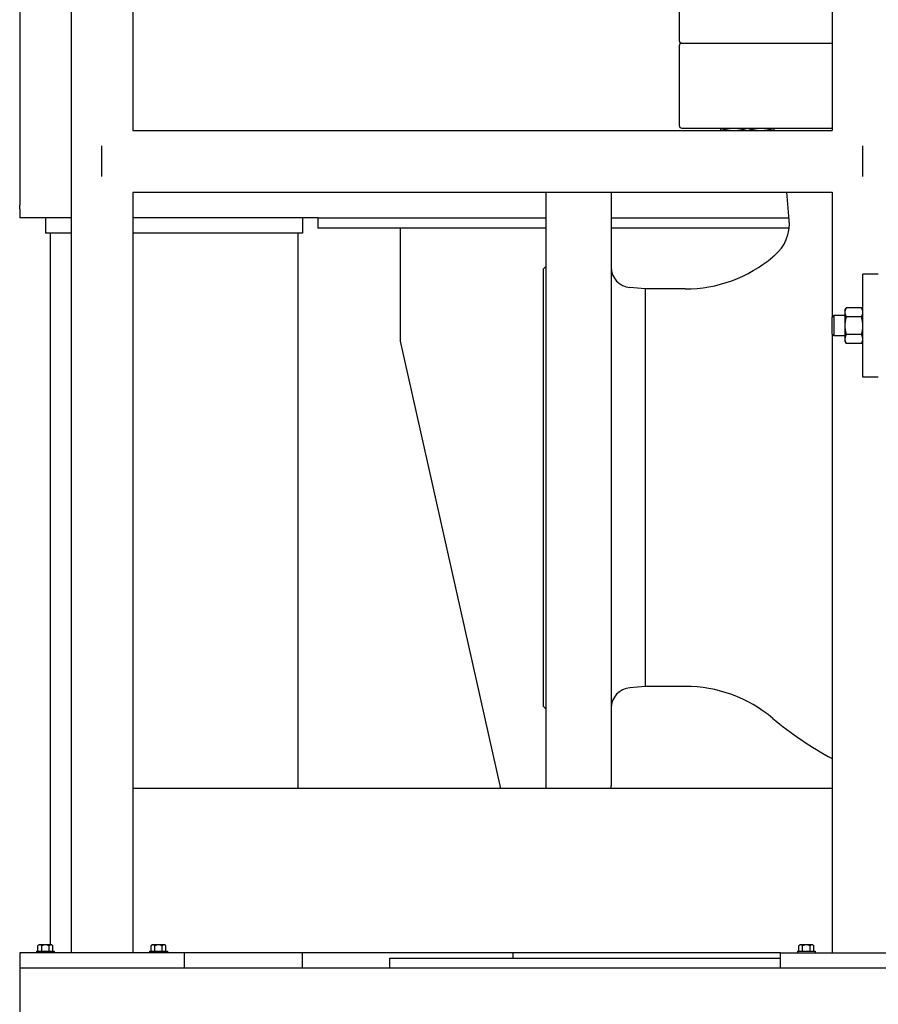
# Model space of a CAD drawing. Header units: inches. Extents: x 18 to 846, y -44 to 561.
# Tile 549 of 642: x 671 to 691, y 254 to 278. Entities that reach past the tile are written whole.
import ezdxf

# ---------------------------------------------------------------- set-up
doc = ezdxf.new("R2010")
doc.units = ezdxf.units.IN
doc.header["$LTSCALE"] = 24
doc.header["$MEASUREMENT"] = 0
doc.layers.add('Visible (ANSI)', color=7, linetype='Continuous', lineweight=30)

msp = doc.modelspace()

# ---------------------------------------------------------------- linework, layer by layer
at = {"layer": 'Visible (ANSI)'}
for p, q in [((671.8308, 290.9565), (671.8308, 255.2065)), ((673.3308, 290.9565), (673.3308, 275.2065)), ((690.3308, 290.9565), (690.3308, 275.2065)), ((686.6158, 279.3315), (686.6158, 277.39)), ((670.5808, 278.40555), (670.5808, 273.75745)), ((686.6158, 277.264), (686.6158, 275.3225)), ((686.6788, 277.327), (690.3308, 277.327)), ((686.6788, 277.327), (690.3308, 277.327)), ((673.3308, 275.2065), (690.3308, 275.2065)), ((686.6788, 275.2595), (690.3308, 275.2595)), ((672.5808, 274.0815), (672.5808, 274.8315)), ((691.0808, 274.0815), (691.0808, 274.8315)), ((670.5808, 273.75745), (670.5808, 273.45473)), ((673.3308, 273.7065), (673.3308, 255.2065)), ((673.3308, 273.7065), (690.3308, 273.7065)), ((683.3708, 273.7065), (683.3708, 259.2065)), ((684.9618, 273.7065), (684.9618, 259.269)), ((689.29257, 273.02187), (689.23267, 273.7065)), ((690.3308, 273.7065), (690.3308, 270.65931)), ((670.5808, 273.45473), (670.5808, 273.38442)), ((670.5808, 273.28855), (670.5808, 273.38442)), ((670.5808, 273.28855), (670.5808, 273.0815)), ((671.2058, 273.0815), (670.5808, 273.0815)), ((671.2058, 273.0815), (671.2058, 272.7065)), ((671.8308, 273.0815), (671.2058, 273.0815)), ((677.4558, 273.0815), (673.3308, 273.0815)), ((677.8308, 273.0815), (677.4558, 273.0815)), ((677.4558, 273.0815), (677.4558, 272.7065)), ((677.8308, 273.0815), (677.8308, 272.8315)), ((677.8308, 273.0815), (683.3708, 273.0815)), ((684.9618, 273.0815), (689.28735, 273.0815)), ((671.8308, 272.7065), (671.2058, 272.7065)), ((671.3208, 272.7065), (671.3208, 255.4005)), ((677.4558, 272.7065), (673.3308, 272.7065)), ((677.3408, 272.7065), (677.3408, 259.2065)), ((683.3708, 272.8315), (677.8308, 272.8315)), ((679.8308, 272.8315), (679.8308, 270.0815)), ((689.29104, 272.8315), (684.9618, 272.8315)), ((683.3078, 271.834), (683.3708, 271.897)), ((683.3078, 271.834), (683.3078, 261.204)), ((691.4558, 271.7065), (691.0808, 271.7065)), ((691.0808, 269.2065), (691.0808, 271.7065)), ((685.7888, 271.35082), (685.41823, 271.38324)), ((685.7888, 271.35082), (685.7888, 261.68718)), ((686.76032, 271.35082), (685.7888, 271.35082)), ((690.6428, 270.8315), (690.6763, 270.88951)), ((690.6428, 270.8315), (690.6428, 270.78126)), ((690.6428, 270.78126), (690.6428, 270.4565)), ((691.04731, 270.88951), (690.6763, 270.88951)), ((691.0808, 270.8315), (691.04731, 270.88951)), ((690.3308, 270.65931), (690.37658, 270.7065)), ((690.3308, 270.25369), (690.3308, 270.65931)), ((690.37658, 270.7065), (690.37658, 270.2065)), ((690.6428, 270.7065), (690.37658, 270.7065)), ((691.04731, 270.67301), (690.6763, 270.67301)), ((690.6428, 270.4565), (690.6428, 270.13174)), ((679.8308, 270.0815), (682.27213, 259.2065)), ((690.3308, 270.25369), (690.3308, 255.2065)), ((690.3308, 270.25369), (690.37658, 270.2065)), ((690.6428, 270.2065), (690.37658, 270.2065)), ((690.6428, 270.13174), (690.6428, 270.0815)), ((690.6428, 270.0815), (690.6763, 270.02349)), ((691.04731, 270.24), (690.6763, 270.24)), ((691.0808, 270.0815), (691.04731, 270.02349)), ((691.04731, 270.02349), (690.6763, 270.02349)), ((691.4558, 269.2065), (691.0808, 269.2065)), ((685.7888, 261.68718), (685.41823, 261.65476)), ((686.76032, 261.68718), (685.7888, 261.68718)), ((683.3078, 261.204), (683.3708, 261.141)), ((690.3308, 259.2065), (673.3308, 259.2065)), ((670.9898, 255.2455), (671.4218, 255.2455)), ((670.9898, 255.2455), (670.9898, 255.2065)), ((671.02567, 255.2455), (671.02567, 255.38128)), ((671.0707, 255.4005), (671.0498, 255.4005)), ((671.2058, 255.4005), (671.0707, 255.4005)), ((671.11574, 255.2455), (671.11574, 255.38128)), ((671.3409, 255.4005), (671.2058, 255.4005)), ((671.29587, 255.2455), (671.29587, 255.38128)), ((671.3618, 255.4005), (671.3409, 255.4005)), ((671.38594, 255.2455), (671.38594, 255.38128)), ((671.4218, 255.2455), (671.4218, 255.2065)), ((673.7398, 255.2455), (674.1718, 255.2455)), ((673.7398, 255.2455), (673.7398, 255.2065)), ((673.77567, 255.2455), (673.77567, 255.38128)), ((673.8207, 255.4005), (673.7998, 255.4005)), ((673.9558, 255.4005), (673.8207, 255.4005)), ((673.86574, 255.2455), (673.86574, 255.38128)), ((674.0909, 255.4005), (673.9558, 255.4005)), ((674.04587, 255.2455), (674.04587, 255.38128)), ((674.1118, 255.4005), (674.0909, 255.4005)), ((674.13594, 255.2455), (674.13594, 255.38128)), ((674.1718, 255.2455), (674.1718, 255.2065)), ((689.4898, 255.2455), (689.9218, 255.2455)), ((689.4898, 255.2455), (689.4898, 255.2065)), ((689.52567, 255.2455), (689.52567, 255.38128)), ((689.5707, 255.4005), (689.5498, 255.4005)), ((689.7058, 255.4005), (689.5707, 255.4005)), ((689.61574, 255.2455), (689.61574, 255.38128)), ((689.8409, 255.4005), (689.7058, 255.4005)), ((689.79587, 255.2455), (689.79587, 255.38128)), ((689.8618, 255.4005), (689.8409, 255.4005)), ((689.88594, 255.2455), (689.88594, 255.38128)), ((689.9218, 255.2455), (689.9218, 255.2065)), ((670.5808, 255.2065), (670.5808, 254.8315)), ((674.5808, 255.2065), (670.5808, 255.2065)), ((689.0808, 255.2065), (674.5808, 255.2065)), ((674.5808, 255.2065), (674.5808, 254.8315)), ((677.4558, 254.8315), (677.4558, 255.2065)), ((679.5808, 255.0815), (689.0808, 255.0815)), ((679.5808, 254.8315), (679.5808, 255.0815)), ((682.5808, 255.0815), (682.5808, 255.2065)), ((689.0808, 255.2065), (693.0808, 255.2065)), ((689.0808, 254.8315), (689.0808, 255.2065)), ((670.5808, 254.8315), (670.5808, 184.82051)), ((694.4558, 254.8315), (670.5808, 254.8315))]:
    msp.add_line(p, q, dxfattribs=at)
for centre, radius, start, end in [((686.6788, 277.39), 0.063, 180, 270), ((686.6788, 277.264), 0.063, 90, 180), ((686.6788, 275.3225), 0.063, 180, 270), ((688.29638, 272.93471), 1, 309.711297, 5), ((686.76032, 274.65882), 3.308, 270, 310.102697), ((694.3118, 265.692), 8.415, 129.711297, 130.102697), ((685.4618, 271.88134), 0.5, 180, 265), ((686.76032, 258.37918), 3.308, 49.897303, 90), ((685.4618, 261.15667), 0.5, 95, 180), ((694.3118, 267.346), 8.415, 229.897303, 241.765342), ((684.7118, 259.269), 0.25, 345.522488, 0), ((671.2058, 255.17988), 0.2702, 125.26439, 131.810315), ((671.2058, 255.17988), 0.22062, 90, 114.094843), ((671.2058, 255.17988), 0.22062, 65.905157, 90), ((671.2058, 255.17988), 0.2702, 48.189685, 54.73561), ((673.9558, 255.17988), 0.2702, 125.26439, 131.810315), ((673.9558, 255.17988), 0.22062, 90, 114.094843), ((673.9558, 255.17988), 0.22062, 65.905157, 90), ((673.9558, 255.17988), 0.2702, 48.189685, 54.73561), ((689.7058, 255.17988), 0.2702, 125.26439, 131.810315), ((689.7058, 255.17988), 0.22062, 90, 114.094843), ((689.7058, 255.17988), 0.22062, 65.905157, 90), ((689.7058, 255.17988), 0.2702, 48.189685, 54.73561)]:
    msp.add_arc(centre, radius, start, end, dxfattribs=at)
for centre, start_param, end_param in [((671.0707, 255.17988), 0, 0.42053434), ((671.0707, 255.17988), 5.86265097, 6.28318531), ((671.3409, 255.17988), 0, 0.42053434), ((671.3409, 255.17988), 5.86265097, 6.28318531), ((673.8207, 255.17988), 0, 0.42053434), ((673.8207, 255.17988), 5.86265097, 6.28318531), ((674.0909, 255.17988), 0, 0.42053434), ((674.0909, 255.17988), 5.86265097, 6.28318531), ((689.5707, 255.17988), 0, 0.42053434), ((689.5707, 255.17988), 5.86265097, 6.28318531), ((689.8409, 255.17988), 0, 0.42053434), ((689.8409, 255.17988), 5.86265097, 6.28318531)]:
    msp.add_ellipse(centre, major_axis=(0, 0.22062), ratio=0.5, start_param=start_param, end_param=end_param, dxfattribs=at)
for points, weights in [([(687.6153, 275.2595), (687.6153, 275.2595), (687.6153, 275.2065)], [1, 1.04109162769, 1.01299408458]), ([(687.63241, 275.2065), (687.79802, 275.2595), (687.9433, 275.2595)], [1.01299408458, 1.04109162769, 1]), ([(687.9433, 275.2595), (688.08857, 275.2595), (688.25418, 275.2065)], [1, 1.04109162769, 1.01299408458]), ([(688.28841, 275.2065), (688.45402, 275.2595), (688.5993, 275.2595)], [1.01299408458, 1.04109162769, 1]), ([(688.5993, 275.2595), (688.74457, 275.2595), (688.91018, 275.2065)], [1, 1.04109162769, 1.01299408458]), ([(688.9273, 275.2065), (688.9273, 275.25539), (688.9273, 275.25916)], [1.01299408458, 1.03885640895, 1.00609998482]), ([(690.6763, 270.88951), (690.6428, 270.8315), (690.6428, 270.78126)], [1, 1.0379548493, 1]), ([(690.6428, 270.78126), (690.6428, 270.73102), (690.6763, 270.67301)], [1, 1.0379548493, 1]), ([(691.0808, 270.78126), (691.0808, 270.8315), (691.04731, 270.88951)], [1, 1.0379548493, 1]), ([(691.04731, 270.67301), (691.0808, 270.73102), (691.0808, 270.78126)], [1, 1.0379548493, 1]), ([(690.6763, 270.67301), (690.6428, 270.55698), (690.6428, 270.4565)], [1, 1.0379548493, 1]), ([(691.0808, 270.4565), (691.0808, 270.55698), (691.04731, 270.67301)], [1, 1.0379548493, 1]), ([(690.6428, 270.4565), (690.6428, 270.35602), (690.6763, 270.24)], [1, 1.0379548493, 1]), ([(691.04731, 270.24), (691.0808, 270.35602), (691.0808, 270.4565)], [1, 1.0379548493, 1]), ([(690.6763, 270.24), (690.6428, 270.18198), (690.6428, 270.13174)], [1, 1.0379548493, 1]), ([(690.6428, 270.13174), (690.6428, 270.0815), (690.6763, 270.02349)], [1, 1.0379548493, 1]), ([(691.0808, 270.13174), (691.0808, 270.18198), (691.04731, 270.24)], [1, 1.0379548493, 1]), ([(691.04731, 270.02349), (691.0808, 270.0815), (691.0808, 270.13174)], [1, 1.0379548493, 1])]:
    msp.add_rational_spline(points, weights, degree=2, dxfattribs=at)

doc.saveas('drawing.dxf')
